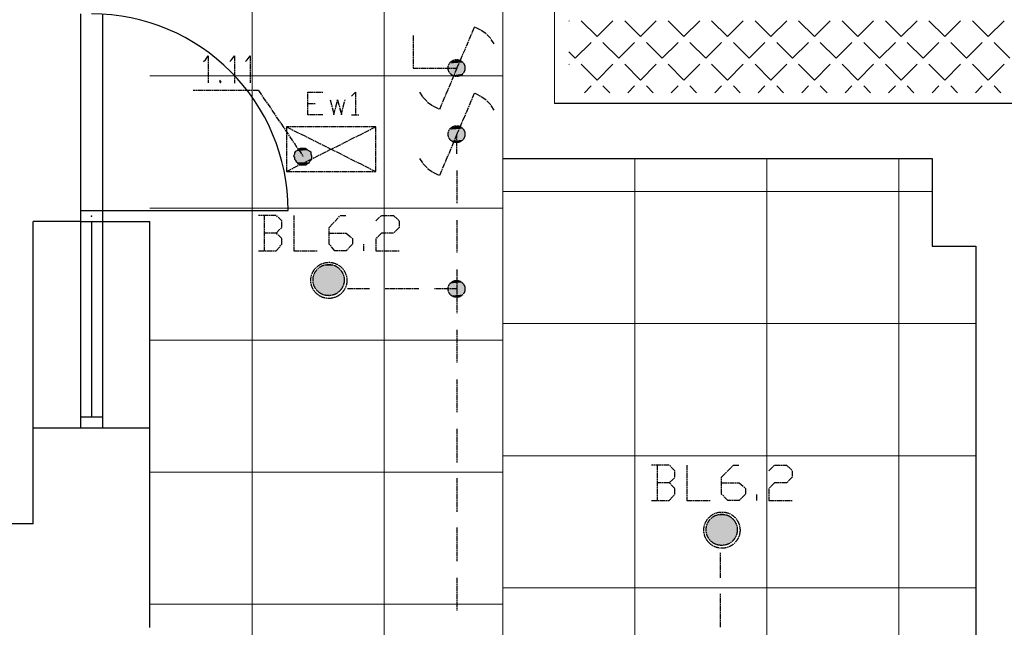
# Model space of a CAD drawing. Header units: millimetres. Extents: x -523 to 1404227, y -783705 to 1038705.
# Tile 466 of 508: x 902396 to 906871, y 225106 to 227865. Entities that reach past the tile are written whole.
import ezdxf

# ---------------------------------------------------------------- set-up
doc = ezdxf.new("R2010")
doc.units = ezdxf.units.MM
doc.linetypes.add('ACAD_ISO08W100', pattern=[36, 24, -3, 6, -3])
doc.layers.add('!!ELEKTRYKA', color=7, linetype='Continuous')

msp = doc.modelspace()

# ---------------------------------------------------------------- linework, layer by layer
at = {"layer": '!!ELEKTRYKA', "color": 252, "lineweight": 15, "ltscale": 15}
for p, q in [((903452.7, 245855.06), (903452.7, 219555.06)), ((904052.7, 245855.06), (904052.7, 219555.06)), ((902987.7, 227610.06), (904592.7, 227610.06)), ((904592.7, 227235.06), (904592.7, 223765.06)), ((905192.7, 227235.06), (905192.7, 223765.06)), ((905792.7, 227235.06), (905792.7, 223765.06)), ((906392.7, 227235.06), (906392.7, 223765.06)), ((904592.7, 227085.06), (906543.98, 227085.06)), ((902987.7, 227010.06), (904592.7, 227010.06)), ((904592.7, 226485.06), (906742.7, 226485.06)), ((902987.7, 226410.06), (904592.7, 226410.06)), ((904592.7, 225885.06), (906742.7, 225885.06)), ((902987.7, 225810.06), (904592.7, 225810.06)), ((904592.7, 225285.06), (906742.7, 225285.06)), ((902987.7, 225210.06), (904592.7, 225210.06))]:
    msp.add_line(p, q, dxfattribs=at)
at = {"layer": '!!ELEKTRYKA', "color": 252, "lineweight": 20}
for p, q in [((904592.7, 236772.51), (904592.7, 227235.06)), ((904827.7, 227485.06), (904827.7, 233092.51))]:
    msp.add_line(p, q, dxfattribs=at)
at = {"layer": '!!ELEKTRYKA', "color": 252}
for p, q in [((902672.7, 227891.72), (902672.7, 226998.39)), ((902772.7, 227891.72), (902772.7, 226998.39)), ((911277.7, 227485.06), (904827.7, 227485.06)), ((904592.7, 227235.06), (906543.98, 227235.06)), ((906543.98, 227235.06), (906543.98, 226837.52)), ((902672.7, 226998.39), (902672.7, 226010.06)), ((902672.7, 226998.39), (902772.7, 226998.39)), ((902722.7, 226998.39), (903616.03, 226998.39)), ((902772.7, 226998.39), (902772.7, 226010.06)), ((902457.7, 225575.06), (902457.7, 226948.39)), ((902672.7, 226948.39), (902457.7, 226948.39)), ((902672.7, 226948.39), (902772.7, 226948.39)), ((902722.7, 226948.39), (902722.7, 226060.06)), ((902772.7, 226948.39), (902987.7, 226948.39)), ((902987.7, 225105.06), (902987.7, 226948.39)), ((906543.98, 226837.52), (906742.7, 226837.52)), ((906742.7, 226837.52), (906742.7, 225005.06)), ((902772.7, 226060.06), (902672.7, 226060.06)), ((902987.7, 226010.06), (902457.7, 226010.06)), ((902457.7, 225575.06), (895117.7, 225575.06))]:
    msp.add_line(p, q, dxfattribs=at)
at = {"layer": '!!ELEKTRYKA', "color": 252, "linetype": 'Continuous', "lineweight": 20}
for p, q in [((904892.81, 227858.89), (904894.67, 227860.75)), ((905020.39, 227788.91), (904948.55, 227860.75)), ((905020.39, 227788.91), (905092.24, 227860.75)), ((905217.96, 227788.91), (905146.12, 227860.75)), ((905217.96, 227788.91), (905289.8, 227860.75)), ((905415.52, 227788.91), (905343.68, 227860.75)), ((905415.52, 227788.91), (905487.37, 227860.75)), ((905613.09, 227788.91), (905541.25, 227860.75)), ((905613.09, 227788.91), (905684.93, 227860.75)), ((905810.66, 227788.91), (905738.81, 227860.75)), ((905810.66, 227788.91), (905882.5, 227860.75)), ((906008.22, 227788.91), (905936.38, 227860.75)), ((906008.22, 227788.91), (906080.06, 227860.75)), ((906205.79, 227788.91), (906133.95, 227860.75)), ((906205.79, 227788.91), (906277.63, 227860.75)), ((906403.35, 227788.91), (906331.51, 227860.75)), ((906403.35, 227788.91), (906475.2, 227860.75)), ((906600.92, 227788.91), (906529.08, 227860.75)), ((906600.92, 227788.91), (906672.76, 227860.75)), ((906798.48, 227788.91), (906726.64, 227860.75)), ((906798.48, 227788.91), (906870.33, 227860.75)), ((904921.61, 227690.13), (904993.45, 227761.97)), ((905119.18, 227690.13), (905047.33, 227761.97)), ((905119.18, 227690.13), (905191.02, 227761.97)), ((905316.74, 227690.13), (905244.9, 227761.97)), ((905316.74, 227690.13), (905388.58, 227761.97)), ((905514.31, 227690.13), (905442.47, 227761.97)), ((905514.31, 227690.13), (905586.15, 227761.97)), ((905711.87, 227690.13), (905640.03, 227761.97)), ((905711.87, 227690.13), (905783.72, 227761.97)), ((905909.44, 227690.13), (905837.6, 227761.97)), ((905909.44, 227690.13), (905981.28, 227761.97)), ((906107, 227690.13), (906035.16, 227761.97)), ((906107, 227690.13), (906178.85, 227761.97)), ((906304.57, 227690.13), (906232.73, 227761.97)), ((906304.57, 227690.13), (906376.41, 227761.97)), ((906502.14, 227690.13), (906430.29, 227761.97)), ((906502.14, 227690.13), (906573.98, 227761.97)), ((906699.7, 227690.13), (906627.86, 227761.97)), ((906699.7, 227690.13), (906771.54, 227761.97)), ((906897.27, 227690.13), (906825.43, 227761.97)), ((904921.61, 227690.13), (904892.81, 227718.93)), ((904892.81, 227661.32), (904894.67, 227663.19)), ((905020.39, 227591.35), (904948.55, 227663.19)), ((905020.39, 227591.35), (905092.24, 227663.19)), ((905217.96, 227591.35), (905146.12, 227663.19)), ((905217.96, 227591.35), (905289.8, 227663.19)), ((905415.52, 227591.35), (905343.68, 227663.19)), ((905415.52, 227591.35), (905487.37, 227663.19)), ((905613.09, 227591.35), (905541.25, 227663.19)), ((905613.09, 227591.35), (905684.93, 227663.19)), ((905810.66, 227591.35), (905738.81, 227663.19)), ((905810.66, 227591.35), (905882.5, 227663.19)), ((906008.22, 227591.35), (905936.38, 227663.19)), ((906008.22, 227591.35), (906080.06, 227663.19)), ((906205.79, 227591.35), (906133.95, 227663.19)), ((906205.79, 227591.35), (906277.63, 227663.19)), ((906403.35, 227591.35), (906331.51, 227663.19)), ((906403.35, 227591.35), (906475.2, 227663.19)), ((906600.92, 227591.35), (906529.08, 227663.19)), ((906600.92, 227591.35), (906672.76, 227663.19)), ((906798.48, 227591.35), (906726.64, 227663.19)), ((906798.48, 227591.35), (906870.33, 227663.19)), ((904962.78, 227533.74), (904993.45, 227564.4)), ((905078, 227533.74), (905047.33, 227564.4)), ((905160.35, 227533.74), (905191.02, 227564.4)), ((905275.57, 227533.74), (905244.9, 227564.4)), ((905357.92, 227533.74), (905388.58, 227564.4)), ((905473.13, 227533.74), (905442.47, 227564.4)), ((905555.48, 227533.74), (905586.15, 227564.4)), ((905670.7, 227533.74), (905640.03, 227564.4)), ((905753.05, 227533.74), (905783.72, 227564.4)), ((905868.27, 227533.74), (905837.6, 227564.4)), ((905950.61, 227533.74), (905981.28, 227564.4)), ((906065.83, 227533.74), (906035.16, 227564.4)), ((906148.18, 227533.74), (906178.85, 227564.4)), ((906263.4, 227533.74), (906232.73, 227564.4)), ((906345.74, 227533.74), (906376.41, 227564.4)), ((906460.96, 227533.74), (906430.29, 227564.4)), ((906543.31, 227533.74), (906573.98, 227564.4)), ((906658.53, 227533.74), (906627.86, 227564.4)), ((906740.88, 227533.74), (906771.54, 227564.4)), ((906856.09, 227533.74), (906825.43, 227564.4))]:
    msp.add_line(p, q, dxfattribs=at)
at = {"layer": '!!ELEKTRYKA', "color": 5, "linetype": 'ACAD_ISO08W100', "lineweight": -3}
for points in [[(904383.66, 227645.64), (904464.02, 227831.93)], [(904552.85, 227755.76), (904535.78, 227781.18), (904514.28, 227802.36), (904488.99, 227819.3), (904463.7, 227832.01)], [(904184.23, 227793.89), (904184.23, 227645.72), (904383.3, 227645.72)], [(904383.34, 227645.71), (904302.92, 227455.16)], [(904213.91, 227535.67), (904231.02, 227510.25), (904251.93, 227489.08), (904277.28, 227472.16), (904302.64, 227459.42)], [(904383.66, 227256.18), (904383.66, 227345.08), (904464.02, 227531.3)], [(904552.85, 227455.18), (904535.78, 227480.6), (904514.28, 227501.78), (904488.99, 227518.72), (904463.7, 227531.43)], [(904383.34, 227345.1), (904302.92, 227154.62)], [(904213.91, 227235.06), (904231.02, 227209.64), (904251.93, 227188.47), (904277.28, 227171.55), (904302.64, 227158.87)], [(904383.66, 227179.93), (904383.66, 227031.81)], [(903562.19, 226896.33), (903587.72, 226921.74), (903587.72, 226951.36), (903562.19, 226976.76), (903481.76, 226976.76)], [(903507.29, 226976.77), (903507.29, 226815.9)], [(903642.54, 226976.77), (903642.54, 226815.92), (903748.34, 226815.92)], [(903803.32, 226896.4), (903879.68, 226896.4), (903908.95, 226871.01), (903908.95, 226845.56), (903879.68, 226815.97), (903828.78, 226815.97), (903803.32, 226845.56), (903803.32, 226921.79), (903854.23, 226976.83), (903879.68, 226976.83)], [(904015.17, 226951.39), (904040.57, 226976.79), (904095.82, 226976.79), (904121.22, 226951.39), (904121.22, 226921.74), (904095.82, 226896.34), (904040.57, 226896.34), (904015.17, 226870.93), (904015.17, 226815.94), (904121.22, 226815.94)], [(904383.66, 226955.56), (904383.66, 226807.43)], [(903481.76, 226815.91), (903562.19, 226815.91), (903587.72, 226845.53), (903587.72, 226870.93), (903562.19, 226896.33), (903507.29, 226896.33)], [(903959.97, 226815.96), (903959.97, 226845.57)], [(904382.87, 226731.32), (904382.87, 226642.4), (904281.53, 226642.4)], [(903985.79, 226642.35), (903884.06, 226642.35)], [(904209.61, 226642.4), (904057.26, 226642.4)], [(904383.66, 226642.28), (904383.66, 226532.25)], [(904383.66, 226456.06), (904383.66, 226307.87)], [(904383.66, 226231.69), (904383.66, 226083.5)], [(904383.66, 226007.31), (904383.66, 225854.88)], [(905348.6, 225761.81), (905374.32, 225787.21), (905374.32, 225816.82), (905348.6, 225842.23), (905268.3, 225842.23)], [(905293.83, 225842.18), (905293.83, 225681.31)], [(905429.08, 225842.23), (905429.08, 225681.38), (905534.94, 225681.38)], [(905585.73, 225761.79), (905666.4, 225761.79), (905695.79, 225736.4), (905695.79, 225711.01), (905666.4, 225681.37), (905615.12, 225681.37), (905585.73, 225711.01), (905585.73, 225787.19), (905640.76, 225842.22), (905666.4, 225842.22)], [(905801.71, 225816.82), (905827.3, 225842.22), (905882.22, 225842.22), (905907.8, 225816.82), (905907.8, 225787.18), (905882.22, 225761.78), (905827.3, 225761.78), (905801.71, 225736.38), (905801.71, 225681.34), (905907.8, 225681.34)], [(904383.66, 225782.94), (904383.66, 225630.51)], [(905268.3, 225681.32), (905348.6, 225681.32), (905374.32, 225710.99), (905374.32, 225736.4), (905348.6, 225761.81), (905293.4, 225761.81)], [(905746.51, 225681.39), (905746.51, 225710.99)], [(904383.66, 225558.56), (904383.66, 225406.13)], [(905581.59, 225329.96), (905581.59, 225444.29)], [(904383.66, 225329.95), (904383.66, 225181.76)], [(905581.59, 225105.63), (905581.59, 225257.98)]]:
    msp.add_lwpolyline(points, dxfattribs=at)
at = {"layer": '!!ELEKTRYKA', "color": 1, "linetype": 'ACAD_ISO08W100', "lineweight": -3}
for points in [[(903231.96, 227675.34), (903240.28, 227683.78), (903253.08, 227700.74), (903253.08, 227577.96)], [(903350.65, 227675.31), (903358.96, 227683.74), (903371.74, 227700.68), (903371.74, 227577.91)], [(903422.42, 227675.29), (903430.72, 227683.78), (903443.49, 227700.71), (903443.49, 227577.96)], [(903308.2, 227590.7), (903303.73, 227586.41), (903308.2, 227577.97), (903312.04, 227586.41)], [(903481.41, 227544.14), (903185.04, 227544.14)], [(903481.76, 227544.07), (903684.74, 227243.5)], [(903773.54, 227434.03), (903706.03, 227434.03), (903706.03, 227535.62), (903773.54, 227535.62)], [(903904.76, 227518.73), (903921.93, 227535.64), (903921.93, 227434.06)], [(903807.47, 227501.8), (903824.65, 227434.03), (903841.19, 227501.8), (903858.37, 227434.03), (903874.91, 227501.8)], [(903706.03, 227484.79), (903739.78, 227484.79)], [(903904.76, 227434.06), (903938.45, 227434.06)], [(903608.73, 227175.75), (904014.82, 227175.75), (904014.82, 227378.98), (903608.73, 227378.98), (903608.73, 227175.75), (904014.82, 227378.98)], [(903608.73, 227378.98), (904014.82, 227175.75)]]:
    msp.add_lwpolyline(points, dxfattribs=at)
msp.add_lwpolyline([(903710.1, 227213.85), (903701.81, 227209.64), (903697.35, 227205.44), (903689.07, 227205.44), (903680.78, 227205.44), (903671.86, 227205.44), (903663.57, 227209.64), (903659.75, 227213.85), (903655.29, 227218.12), (903650.83, 227226.6), (903647, 227230.8), (903647, 227239.28), (903642.54, 227247.76), (903647, 227256.23), (903647, 227260.44), (903650.83, 227268.91), (903659.75, 227273.12), (903663.57, 227277.39), (903671.86, 227281.6), (903680.78, 227281.6), (903684.6, 227281.6), (903693.53, 227281.6), (903701.81, 227277.39), (903706.27, 227273.12), (903714.56, 227268.91), (903719.02, 227264.64), (903719.02, 227256.23), (903722.84, 227247.76), (903722.84, 227239.28), (903722.84, 227235.07), (903719.02, 227226.6), (903714.56, 227222.33)], close=True, dxfattribs=at)
at = {"layer": '!!ELEKTRYKA', "color": 5, "linetype": 'ACAD_ISO08W100', "lineweight": -3}
for centre, radius in [((904381.73, 227645.98), 38.34), ((904381.73, 227645.98), 38.34), ((904381.78, 227345.36), 38.32), ((904381.78, 227345.36), 38.32), ((903801.36, 226681.36), 82.03), ((903800.18, 226682.93), 70.88), ((904381.78, 226642.61), 38.32), ((904381.78, 226642.61), 38.32), ((905587.97, 225547.01), 82.26), ((905586.86, 225548.37), 70.83)]:
    msp.add_circle(centre, radius, dxfattribs=at)
at = {"layer": '!!ELEKTRYKA', "color": 252}
msp.add_arc((902722.7, 226998.39), 893.33, 0, 90, dxfattribs=at)
msp.add_point((902722.7, 226973.39), dxfattribs=at)
msp.add_point((902722.7, 226973.39), dxfattribs=at)
msp.add_point((902722.7, 226973.39), dxfattribs=at)
msp.add_point((902722.7, 226973.39), dxfattribs=at)
at = {"layer": '!!ELEKTRYKA', "color": 5, "linetype": 'ACAD_ISO08W100', "lineweight": -3}
for points in [[(904409.05, 227671.07), (904353.99, 227666.83), (904417.28, 227666.83)], [(904409.05, 227671.07), (904358.42, 227671.07), (904353.99, 227666.83)], [(904404.96, 227675.31), (904358.13, 227671.06), (904408.76, 227671.06)], [(904404.96, 227675.31), (904362.56, 227675.31), (904358.13, 227671.06)], [(904396.44, 227679.54), (904362.27, 227675.3), (904404.67, 227675.3)], [(904396.44, 227679.54), (904370.49, 227679.54), (904362.27, 227675.3)], [(904391.43, 227683.82), (904370.55, 227679.58), (904395.86, 227679.58)], [(904391.43, 227683.82), (904374.98, 227683.82), (904370.55, 227679.58)], [(904417.18, 227658.43), (904345.01, 227654.19), (904420.97, 227654.19)], [(904417.18, 227658.43), (904349.45, 227658.43), (904345.01, 227654.19)], [(904420.97, 227654.19), (904345.01, 227645.71), (904420.97, 227645.71)], [(904420.97, 227654.19), (904345.01, 227654.19), (904345.01, 227645.71)], [(904420.97, 227645.71), (904345.01, 227637.29), (904420.97, 227637.29)], [(904420.97, 227645.71), (904345.01, 227645.71), (904345.01, 227637.29)], [(904420.97, 227637.29), (904345.01, 227633.05), (904420.97, 227633.05)], [(904420.97, 227637.29), (904345.01, 227637.29), (904345.01, 227633.05)], [(904420.97, 227633.05), (904345.01, 227633.05), (904349.45, 227624.56)], [(904416.88, 227666.9), (904349.16, 227658.42), (904416.88, 227658.42)], [(904416.88, 227666.9), (904353.59, 227666.9), (904349.16, 227658.42)], [(904421.31, 227633.04), (904349.16, 227624.56), (904416.88, 227624.56)], [(904416.88, 227624.56), (904349.16, 227624.56), (904353.59, 227620.38)], [(904417.28, 227624.49), (904353.99, 227620.25), (904413.48, 227620.25)], [(904413.48, 227620.25), (904353.99, 227620.25), (904358.42, 227611.77)], [(904413.19, 227620.24), (904358.13, 227611.82), (904408.76, 227611.82)], [(904408.76, 227611.82), (904358.13, 227611.82), (904366.35, 227607.58)], [(904408.81, 227611.81), (904366.41, 227607.57), (904400.58, 227607.57)], [(904417.18, 227362.13), (904345.01, 227353.64), (904420.97, 227353.64)], [(904417.18, 227362.13), (904349.45, 227362.13), (904345.01, 227353.64)], [(904416.88, 227366.37), (904349.16, 227362.13), (904416.88, 227362.13)], [(904416.88, 227366.37), (904353.59, 227366.37), (904349.16, 227362.13)], [(904409.05, 227370.49), (904353.99, 227366.25), (904417.28, 227366.25)], [(904409.05, 227370.49), (904358.42, 227370.49), (904353.99, 227366.25)], [(904404.96, 227378.98), (904358.13, 227370.49), (904408.76, 227370.49)], [(904404.96, 227378.98), (904362.56, 227378.98), (904358.13, 227370.49)], [(904391.43, 227383.23), (904370.55, 227378.99), (904395.86, 227378.99)], [(904391.43, 227383.23), (904374.98, 227383.23), (904370.55, 227378.99)], [(904420.97, 227353.64), (904345.01, 227345.16), (904420.97, 227345.16)], [(904420.97, 227353.64), (904345.01, 227353.64), (904345.01, 227345.16)], [(904420.97, 227345.16), (904345.01, 227336.68), (904420.97, 227336.68)], [(904420.97, 227345.16), (904345.01, 227345.16), (904345.01, 227336.68)], [(904420.97, 227336.68), (904345.01, 227332.44), (904420.97, 227332.44)], [(904420.97, 227336.68), (904345.01, 227336.68), (904345.01, 227332.44)], [(904420.97, 227332.44), (904345.01, 227332.44), (904349.45, 227324.02)], [(904421.31, 227332.51), (904349.16, 227324.03), (904416.88, 227324.03)], [(904416.88, 227324.03), (904349.16, 227324.03), (904353.59, 227319.78)], [(904417.28, 227323.91), (904353.99, 227319.67), (904413.48, 227319.67)], [(904413.48, 227319.67), (904353.99, 227319.67), (904358.42, 227315.42)], [(904413.19, 227319.67), (904358.13, 227315.43), (904408.76, 227315.43)], [(904408.76, 227315.43), (904358.13, 227315.43), (904366.35, 227311.19)], [(904408.81, 227315.51), (904366.41, 227311.27), (904400.58, 227311.27)], [(904400.58, 227311.27), (904366.41, 227311.27), (904370.84, 227307.03)], [(904400.29, 227311.27), (904370.55, 227307.03), (904395.86, 227307.03)], [(903748.44, 226731.3), (903858.58, 226727.03), (903743.98, 226727.03)], [(903752.58, 226735.54), (903853.81, 226731.34), (903748.12, 226731.34)], [(903748.12, 226731.34), (903853.81, 226731.34), (903858.26, 226727.07)], [(903760.54, 226739.78), (903845.21, 226735.58), (903752.26, 226735.58)], [(903752.26, 226735.58), (903845.21, 226735.58), (903854.12, 226731.31)], [(903765.69, 226743.94), (903841.44, 226739.67), (903761.23, 226739.67)], [(903761.23, 226739.67), (903841.44, 226739.67), (903845.9, 226735.47)], [(903773.65, 226748.18), (903837.3, 226743.97), (903765.37, 226743.97)], [(903765.37, 226743.97), (903837.3, 226743.97), (903841.76, 226739.71)], [(903773.65, 226748.19), (903832.85, 226748.19), (903837.3, 226743.99)], [(903786.07, 226752.49), (903824.26, 226748.22), (903777.79, 226748.22)], [(903786.07, 226752.5), (903819.8, 226752.5), (903824.26, 226748.24)], [(903736.02, 226710.11), (903871.01, 226701.64), (903731.56, 226701.64)], [(903731.56, 226701.64), (903871.01, 226693.17), (903731.56, 226693.17)], [(903731.56, 226701.64), (903871.01, 226701.64), (903871.01, 226693.17)], [(903731.56, 226693.17), (903871.01, 226688.9), (903731.56, 226688.9)], [(903731.56, 226693.17), (903871.01, 226693.17), (903871.01, 226688.9)], [(903731.56, 226688.9), (903871.01, 226680.43), (903731.56, 226680.43)], [(903731.56, 226688.9), (903871.01, 226688.9), (903871.01, 226680.43)], [(903740.16, 226714.35), (903866.87, 226710.08), (903735.7, 226710.08)], [(903735.7, 226710.08), (903866.87, 226710.08), (903871.32, 226701.61)], [(903744.3, 226727.06), (903862.72, 226718.59), (903739.84, 226718.59)], [(903739.84, 226718.59), (903862.72, 226714.32), (903739.84, 226714.32)], [(903739.84, 226718.59), (903862.72, 226718.59), (903862.72, 226714.32)], [(903739.84, 226714.32), (903862.72, 226714.32), (903866.54, 226710.12)], [(903743.98, 226727.03), (903858.58, 226727.03), (903862.4, 226718.56)], [(904382.91, 226684.73), (904374.69, 226680.49), (904391.77, 226680.49)], [(903731.56, 226680.43), (903871.01, 226676.23), (903731.56, 226676.23)], [(903731.56, 226680.43), (903871.01, 226680.43), (903871.01, 226676.23)], [(903731.56, 226676.23), (903871.01, 226667.76), (903731.56, 226667.76)], [(903731.56, 226676.23), (903871.01, 226676.23), (903871.01, 226667.76)], [(903731.56, 226667.76), (903871.01, 226663.49), (903731.56, 226663.49)], [(903731.56, 226667.76), (903871.01, 226667.76), (903871.01, 226663.49)], [(903731.56, 226663.49), (903867.19, 226655.03), (903736.02, 226655.03)], [(903731.56, 226663.49), (903871.01, 226663.49), (903867.19, 226655.03)], [(903735.7, 226655.07), (903862.41, 226650.8), (903740.16, 226650.8)], [(903735.7, 226655.07), (903866.87, 226655.07), (903862.41, 226650.8)], [(903739.84, 226650.84), (903862.72, 226642.38), (903739.84, 226642.38)], [(903739.84, 226650.84), (903862.72, 226650.84), (903862.72, 226642.38)], [(903739.84, 226642.38), (903858.27, 226638.11), (903744.3, 226638.11)], [(903739.84, 226642.38), (903862.72, 226642.38), (903858.27, 226638.11)], [(903743.98, 226638.15), (903854.13, 226633.95), (903748.44, 226633.95)], [(903743.98, 226638.15), (903858.58, 226638.15), (903854.13, 226633.95)], [(904417.18, 226659.31), (904345.01, 226655.14), (904420.97, 226655.14)], [(904417.18, 226659.31), (904349.45, 226659.31), (904345.01, 226655.14)], [(904420.97, 226655.14), (904345.01, 226646.65), (904420.97, 226646.65)], [(904420.97, 226655.14), (904345.01, 226655.14), (904345.01, 226646.65)], [(904420.97, 226646.65), (904345.01, 226638.17), (904420.97, 226638.17)], [(904420.97, 226646.65), (904345.01, 226646.65), (904345.01, 226638.17)], [(904420.97, 226638.17), (904345.01, 226629.69), (904420.97, 226629.69)], [(904420.97, 226638.17), (904345.01, 226638.17), (904345.01, 226629.69)], [(904416.88, 226667.83), (904349.16, 226659.35), (904416.88, 226659.35)], [(904416.88, 226667.83), (904353.59, 226667.83), (904349.16, 226659.35)], [(904409.05, 226671.98), (904353.99, 226667.74), (904417.28, 226667.74)], [(904409.05, 226671.98), (904358.42, 226671.98), (904353.99, 226667.74)], [(904404.96, 226676.19), (904358.13, 226671.95), (904408.76, 226671.95)], [(904404.96, 226676.19), (904362.56, 226676.19), (904358.13, 226671.95)], [(904396.44, 226680.46), (904362.27, 226676.22), (904404.67, 226676.22)], [(904396.44, 226680.46), (904370.49, 226680.46), (904362.27, 226676.22)], [(903748.12, 226633.93), (903845.53, 226625.46), (903752.58, 226625.46)], [(903748.12, 226633.93), (903853.81, 226633.93), (903845.53, 226625.46)], [(903752.26, 226625.5), (903841.39, 226621.24), (903760.54, 226621.24)], [(903752.26, 226625.5), (903845.21, 226625.5), (903841.39, 226621.24)], [(903765.37, 226621.18), (903832.85, 226616.92), (903773.65, 226616.92)], [(903765.37, 226621.18), (903837.3, 226621.18), (903832.85, 226616.92)], [(903773.65, 226617.01), (903824.57, 226612.74), (903778.11, 226612.74)], [(903773.65, 226617.01), (903832.85, 226617.01), (903824.57, 226612.74)], [(903790.9, 226612.66), (903808.09, 226612.66), (903803.63, 226608.46)], [(904420.97, 226629.69), (904345.01, 226629.69), (904349.45, 226625.45)], [(904421.31, 226629.72), (904349.16, 226625.48), (904416.88, 226625.48)], [(904416.88, 226625.48), (904349.16, 226625.48), (904353.59, 226617)], [(904417.28, 226625.4), (904353.99, 226616.91), (904413.48, 226616.91)], [(904413.48, 226616.91), (904353.99, 226616.91), (904358.42, 226612.67)], [(904413.19, 226616.95), (904358.13, 226612.71), (904408.76, 226612.71)], [(904408.76, 226612.71), (904358.13, 226612.71), (904366.35, 226608.47)], [(904408.81, 226612.71), (904366.41, 226608.47), (904400.58, 226608.47)], [(904395.86, 226608.51), (904370.55, 226608.51), (904378.77, 226604.27)], [(904395.91, 226608.58), (904378.83, 226604.34), (904387.05, 226604.34)], [(905552.15, 225609.36), (905628.48, 225605.17), (905547.77, 225605.17)], [(905560.67, 225613.61), (905623.86, 225609.42), (905551.91, 225609.42)], [(905551.91, 225609.42), (905623.86, 225609.42), (905628.24, 225605.16)], [(905560.19, 225613.66), (905619.62, 225613.66), (905624, 225609.41)], [(905573.09, 225617.91), (905610.62, 225613.66), (905564.33, 225613.66)], [(905572.62, 225617.9), (905602.01, 225617.9), (905610.77, 225613.71)], [(905522.48, 225575.52), (905657.65, 225567.07), (905518.1, 225567.07)], [(905518.1, 225567.07), (905657.65, 225558.56), (905518.1, 225558.56)], [(905518.1, 225567.07), (905657.65, 225567.07), (905657.65, 225558.56)], [(905526.62, 225583.97), (905649.27, 225579.77), (905522.24, 225579.77)], [(905522.24, 225579.77), (905653.65, 225575.52), (905522.24, 225575.52)], [(905522.24, 225579.77), (905649.27, 225579.77), (905653.65, 225575.52)], [(905522.24, 225575.52), (905653.65, 225575.52), (905657.41, 225567.07)], [(905530.76, 225592.47), (905649.03, 225584.03), (905526.38, 225584.03)], [(905526.38, 225584.03), (905649.03, 225584.03), (905649.03, 225579.77)], [(905534.9, 225596.73), (905645.03, 225592.47), (905530.52, 225592.47)], [(905530.52, 225592.47), (905645.03, 225592.47), (905648.78, 225584.02)], [(905539.04, 225600.98), (905640.41, 225596.72), (905534.66, 225596.72)], [(905534.66, 225596.72), (905640.41, 225596.72), (905644.78, 225592.53)], [(905547.56, 225605.23), (905632.03, 225600.97), (905538.8, 225600.97)], [(905538.8, 225600.97), (905632.03, 225600.97), (905640.16, 225596.78)], [(905547.77, 225605.17), (905628.48, 225605.17), (905632.23, 225600.91)], [(905518.1, 225558.56), (905657.65, 225554.37), (905518.1, 225554.37)], [(905518.1, 225558.56), (905657.65, 225558.56), (905657.65, 225554.37)], [(905518.1, 225554.37), (905657.65, 225545.86), (905518.1, 225545.86)], [(905518.1, 225554.37), (905657.65, 225554.37), (905657.65, 225545.86)], [(905518.1, 225545.86), (905657.65, 225541.67), (905518.1, 225541.67)], [(905518.1, 225545.86), (905657.65, 225545.86), (905657.65, 225541.67)], [(905518.1, 225541.67), (905657.65, 225533.16), (905518.1, 225533.16)], [(905518.1, 225541.67), (905657.65, 225541.67), (905657.65, 225533.16)], [(905518.1, 225533.16), (905657.65, 225528.96), (905518.1, 225528.96)], [(905518.1, 225533.16), (905657.65, 225533.16), (905657.65, 225528.96)], [(905518.1, 225528.96), (905653.27, 225520.45), (905522.48, 225520.45)], [(905518.1, 225528.96), (905657.65, 225528.96), (905653.27, 225520.45)], [(905522.24, 225520.51), (905649.27, 225516.26), (905522.24, 225516.26)], [(905522.24, 225520.51), (905653.65, 225520.51), (905649.27, 225516.26)], [(905522.24, 225516.26), (905649.27, 225507.81), (905526.62, 225507.81)], [(905522.24, 225516.26), (905649.27, 225516.26), (905649.27, 225507.81)], [(905526.38, 225507.81), (905644.65, 225503.56), (905530.76, 225503.56)], [(905526.38, 225507.81), (905649.03, 225507.81), (905644.65, 225503.56)], [(905530.52, 225503.56), (905640.65, 225499.36), (905534.9, 225499.36)], [(905530.52, 225503.56), (905645.03, 225503.56), (905640.65, 225499.36)], [(905534.66, 225499.36), (905632.27, 225495.11), (905539.04, 225495.11)], [(905534.66, 225499.36), (905640.41, 225499.36), (905632.27, 225495.11)], [(905538.8, 225495.17), (905627.65, 225490.92), (905547.56, 225490.92)], [(905538.8, 225495.17), (905632.03, 225495.17), (905627.65, 225490.92)], [(905547.77, 225490.8), (905624.1, 225486.61), (905552.15, 225486.61)], [(905547.77, 225490.8), (905628.48, 225490.8), (905624.1, 225486.61)], [(905551.91, 225486.61), (905619.48, 225482.36), (905560.67, 225482.36)], [(905551.91, 225486.61), (905623.86, 225486.61), (905619.48, 225482.36)], [(905560.19, 225482.42), (905610.86, 225478.17), (905564.57, 225478.17)], [(905560.19, 225482.42), (905619.62, 225482.42), (905610.86, 225478.17)], [(905577.45, 225478.12), (905594.33, 225478.12), (905589.95, 225473.87)]]:
    msp.add_solid(points, dxfattribs=at)
at = {"layer": '!!ELEKTRYKA', "color": 1, "linetype": 'ACAD_ISO08W100', "lineweight": -3}
for points in [[(903718.7, 227264.66), (903646.68, 227256.25), (903718.7, 227256.25)], [(903718.7, 227264.66), (903651.14, 227264.66), (903646.68, 227256.25)], [(903714.55, 227268.95), (903650.82, 227264.68), (903718.37, 227264.68)], [(903714.55, 227268.95), (903655.28, 227268.95), (903650.82, 227264.68)], [(903705.94, 227273.18), (903654.96, 227268.97), (903714.23, 227268.97)], [(903705.94, 227273.18), (903659.42, 227273.18), (903654.96, 227268.97)], [(903701.16, 227277.46), (903659.1, 227273.19), (903705.62, 227273.19)], [(903701.16, 227277.46), (903663.56, 227277.46), (903659.1, 227273.19)], [(903693.88, 227281.56), (903663.93, 227277.36), (903702.16, 227277.36)], [(903693.88, 227281.56), (903672.22, 227281.56), (903663.93, 227277.36)], [(903722.84, 227247.76), (903642.54, 227243.49), (903722.84, 227243.49)], [(903722.84, 227247.76), (903647, 227247.76), (903642.54, 227243.49)], [(903722.84, 227243.49), (903642.54, 227243.49), (903647, 227235.07)], [(903718.7, 227256.25), (903646.68, 227247.78), (903723.16, 227247.78)], [(903718.7, 227256.25), (903646.68, 227256.25), (903646.68, 227247.78)], [(903723.16, 227243.51), (903646.68, 227235.03), (903723.16, 227235.03)], [(903723.16, 227235.03), (903646.68, 227226.62), (903718.7, 227226.62)], [(903723.16, 227235.03), (903646.68, 227235.03), (903646.68, 227226.62)], [(903718.7, 227226.62), (903646.68, 227226.62), (903651.14, 227222.35)], [(903718.37, 227226.64), (903650.82, 227222.37), (903714.55, 227222.37)], [(903714.55, 227222.37), (903650.82, 227222.37), (903655.28, 227218.16)], [(903714.23, 227222.39), (903654.96, 227218.18), (903709.77, 227218.18)], [(903709.77, 227218.18), (903654.96, 227218.18), (903663.25, 227209.71)], [(903710.45, 227218.04), (903663.93, 227209.63), (903705.99, 227209.63)], [(903698.02, 227209.65), (903668.07, 227209.65), (903676.36, 227205.38)], [(903697.38, 227209.62), (903676.36, 227205.42), (903689.1, 227205.42)]]:
    msp.add_solid(points, dxfattribs=at)

doc.saveas('drawing.dxf')
